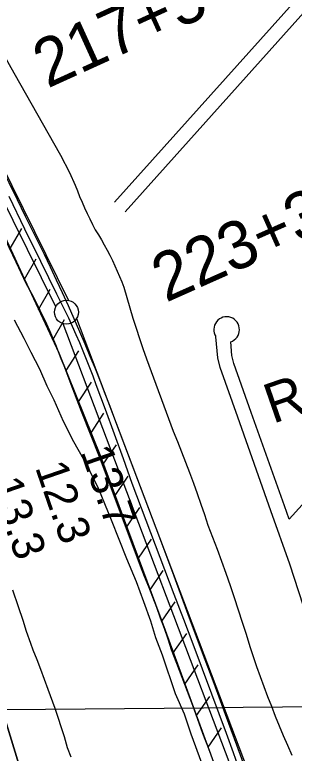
# Model space of a CAD drawing. Extents: x 3625074 to 3663148, y 511451 to 537151.
# Drawn here: x 3633164 to 3633748, y 528929 to 530470 of the extents above; entities that cross this region are included whole.
import ezdxf

# ---------------------------------------------------------------- set-up
doc = ezdxf.new("R2010")
doc.units = 0
for name, color, linetype in [('V-FLOD-BASE', 7, 'Continuous'), ('V-GRID-MAJR', 7, 'Continuous'), ('V-LEVE-TOET', 7, 'Continuous'), ('V-RIVR-RANG', 7, 'Continuous'), ('V-RIVR-RANG-IDEN', 7, 'Continuous'), ('V-ROAD-CNTR', 7, 'Continuous'), ('V-RRAP-FSHR', 7, 'Continuous'), ('V-SITE-VEGE', 7, 'Continuous'), ('V-SURV-IDEN', 7, 'Continuous'), ('V-SURV-LINE', 7, 'Continuous'), ('V-TOPO-DPTH', 7, 'Continuous'), ('V-TOPO-MINR', 7, 'Continuous')]:
    doc.layers.add(name, color=color, linetype=linetype)

msp = doc.modelspace()

# ---------------------------------------------------------------- linework, layer by layer
at = {"layer": 'V-FLOD-BASE'}
msp.add_lwpolyline([(3633635.4, 528887.9), (3633620.8, 528929.1), (3633606, 528970.1), (3633590.9, 529011.1), (3633575.7, 529051.9), (3633556.3, 529104), (3633536.8, 529155.9), (3633517.1, 529207.8), (3633497.2, 529259.7), (3633409.4, 529491.3), (3633391.1, 529543.1), (3633372.5, 529594.7), (3633353.6, 529646.2), (3633334.4, 529697.6), (3633327.9, 529715.3), (3633321.2, 529732.8), (3633314.3, 529750.3), (3633307.2, 529767.7), (3633299.9, 529785), (3633292.4, 529802.2), (3633284.7, 529819.3), (3633276.8, 529836.4), (3633268.6, 529853.3), (3633260.3, 529870.1), (3633251.8, 529886.9), (3633218.7, 529954.8), (3633185.5, 530022.7), (3633152.3, 530090.5)], dxfattribs=at)
at = {"layer": 'V-GRID-MAJR'}
msp.add_spline([(3629187.6, 528981.4), (3634465.5, 529032.5), (3639743.5, 529084.3), (3645021.4, 529136.9)], degree=3, dxfattribs=at)
at = {"layer": 'V-LEVE-TOET'}
for points in [[(3632616.5, 531204.5), (3632687.2, 531083.7), (3632815, 530885.9), (3632945, 530696), (3633098.7, 530460.9), (3633162.2, 530348.5), (3633259.8, 530177.1), (3633278.3, 530140.5)], [(3633278.3, 530140.5), (3633290.5, 530114.5), (3633295, 530102.4), (3633299.7, 530090.5), (3633304.6, 530078.7), (3633309.7, 530067), (3633315.1, 530055.3), (3633320.6, 530043.8), (3633326.4, 530032.3), (3633332.4, 530021), (3633338.8, 530010.6), (3633345, 530000.1), (3633351.1, 529989.5), (3633356.9, 529978.8), (3633362.5, 529968), (3633368, 529957), (3633373.2, 529946), (3633378.3, 529934.9), (3633383.1, 529923.7), (3633387.8, 529912.4), (3633392.2, 529901), (3633398.2, 529879.6), (3633404.5, 529858.1), (3633410.9, 529836.8), (3633417.7, 529815.5), (3633424.6, 529794.3), (3633431.8, 529773.2), (3633439.2, 529752.1), (3633495.2, 529600.5), (3633504, 529579.1), (3633512.6, 529557.5), (3633521, 529535.9), (3633529.2, 529514.2), (3633537.2, 529492.5), (3633545, 529470.6), (3633552.6, 529448.7), (3633560.1, 529426.8), (3633567.3, 529404.7), (3633577, 529379.7), (3633586.5, 529354.6), (3633595.7, 529329.4), (3633604.8, 529304.2), (3633613.7, 529278.8), (3633622.4, 529253.4), (3633630.9, 529228), (3633639.2, 529202.5), (3633647.3, 529176.9), (3633655.2, 529151.2), (3633662.1, 529130.3), (3633669.3, 529109.4), (3633676.7, 529088.6), (3633684.2, 529067.9), (3633692, 529047.2), (3633700, 529026.7), (3633708.1, 529006.2), (3633716.5, 528985.7), (3633725, 528965.4), (3633733.8, 528945.1), (3633742.7, 528924.9)], [(3633145.1, 529999.3), (3633166.4, 529954.4), (3633187.5, 529909.5), (3633195.1, 529895.7), (3633202.5, 529881.7), (3633209.7, 529867.7), (3633216.8, 529853.6), (3633223.6, 529839.4), (3633230.3, 529825.1), (3633236.7, 529810.7), (3633243, 529796.3), (3633249.1, 529781.7), (3633255, 529767.1), (3633260.7, 529752.4), (3633266.3, 529737.7), (3633284.6, 529690.1), (3633303.1, 529642.6), (3633321.8, 529595.1), (3633340.7, 529547.7), (3633425.9, 529319.8), (3633434.7, 529298.3), (3633443.4, 529276.7), (3633451.8, 529255), (3633460, 529233.2), (3633468, 529211.3), (3633475.9, 529189.4), (3633483.5, 529167.4), (3633490.9, 529145.4), (3633502.2, 529116.4), (3633513.4, 529087.4), (3633524.4, 529058.4), (3633535.3, 529029.2), (3633545.9, 529000), (3633556.4, 528970.8), (3633569.9, 528934.7), (3633583.2, 528898.4)]]:
    msp.add_lwpolyline(points, dxfattribs=at)
at = {"layer": 'V-ROAD-CNTR'}
for points in [[(3634277.2, 531085.3), (3634196.4, 531004.2), (3633969.5, 530745.6), (3633805.6, 530561.8), (3633372.1, 530079)], [(3634298.5, 531064.2), (3634218.3, 530983.7), (3633991.9, 530725.8), (3633828, 530541.8), (3633394.4, 530058.9)], [(3632954.6, 530478.6), (3632986.9, 530429.9), (3632995.4, 530416.7), (3633003.7, 530403.4), (3633011.8, 530390), (3633019.8, 530376.5), (3633027.5, 530362.9), (3633035, 530349.2), (3633042.4, 530335.3), (3633049.6, 530321.4), (3633056.5, 530307.4), (3633063.3, 530293.2), (3633081.4, 530258.7), (3633099.3, 530224.1), (3633117, 530189.3), (3633134.5, 530154.5), (3633151.8, 530119.6), (3633168.9, 530084.6), (3633185.9, 530049.5), (3633199.3, 530023.2), (3633212.5, 529996.7), (3633225.5, 529970.2), (3633238.3, 529943.5), (3633250.9, 529916.8)], [(3633737, 529417.3), (3633885.4, 529580.6), (3634170.4, 529898.3), (3634411.1, 530173.1), (3634609.2, 530397.3), (3634634.5, 530427.7), (3634669.3, 530458.2)], [(3633250.9, 529916.8), (3633263.3, 529890), (3633275.5, 529863), (3633287.4, 529836), (3633299.2, 529808.9), (3633310.3, 529783.1), (3633321.2, 529757.3), (3633331.9, 529731.4), (3633342.3, 529705.4), (3633352.6, 529679.3), (3633362.6, 529653.1), (3633372.4, 529626.8), (3633382, 529600.5), (3633466.1, 529378.7), (3633496.1, 529299), (3633525.9, 529219.1), (3633555.4, 529139.1)], [(3633810.1, 529165.1), (3633776, 529207.7), (3633738.3, 529323), (3633699, 529434.8), (3633629.9, 529629.9), (3633592.8, 529733.6), (3633587.9, 529753.6), (3633584.2, 529798)], [(3633737, 529417.3), (3633727.3, 529444.8), (3633658.1, 529640), (3633621.6, 529742.3), (3633617.6, 529758.5), (3633615.2, 529787.3)], [(3633555.4, 529139.1), (3633579.6, 529074.8), (3633603.6, 529010.4), (3633627.4, 528946), (3633650.9, 528881.4), (3633670.7, 528827.1), (3633690.7, 528772.9), (3633710.9, 528718.8), (3633731.3, 528664.7), (3633798, 528489.3)]]:
    msp.add_lwpolyline(points, dxfattribs=at)
msp.add_arc((3633606.6, 529812.7), 26.8, 288.6193, 213.12, dxfattribs=at)
at = {"layer": 'V-RRAP-FSHR'}
for p, q in [((3633154.7, 529981.8), (3633179.2, 530024)), ((3633184.2, 529918.3), (3633208.7, 529960.6)), ((3633214, 529855), (3633238.3, 529897.3)), ((3633243.8, 529791.6), (3633268.1, 529834)), ((3633271.4, 529727.3), (3633298.1, 529768.2)), ((3633297.4, 529662.3), (3633324.1, 529703.2)), ((3633323.4, 529597.3), (3633350.2, 529638.2)), ((3633349, 529532.2), (3633376.8, 529572.4)), ((3633373.5, 529466.6), (3633401.2, 529506.8)), ((3633397.9, 529401), (3633425.6, 529441.2)), ((3633422.3, 529335.4), (3633450, 529375.6)), ((3633446.7, 529269.8), (3633474.4, 529310)), ((3633471.1, 529204.2), (3633498.9, 529244.4)), ((3633495.3, 529138.5), (3633523.3, 529178.6)), ((3633519.5, 529072.8), (3633547.4, 529112.9)), ((3633543.6, 529007.1), (3633571.5, 529047.1)), ((3633567.7, 528941.3), (3633595.6, 528981.4))]:
    msp.add_line(p, q, dxfattribs=at)
msp.add_lwpolyline([(3631673.9, 532278.1), (3631870.7, 531995.4), (3632026.6, 531760.3), (3632223.6, 531470.9), (3632511.5, 531032.6), (3632750.5, 530684.2), (3632899.2, 530467.4), (3632993.3, 530316.6), (3633085.4, 530131), (3633184.5, 529917.7), (3633256.5, 529764.5), (3633343, 529548.3), (3633478.2, 529185.2), (3633576.4, 528917.5), (3633718.3, 528535.8), (3633831.8, 528240.8)], dxfattribs=at)
at = {"layer": 'V-SITE-VEGE'}
for points in [[(3633162.6, 529833.5), (3633182.9, 529795.1), (3633198, 529766), (3633215.7, 529731), (3633231.1, 529695.7), (3633245.8, 529665.9), (3633265.3, 529621.4), (3633286.8, 529579.2), (3633307.9, 529542.7), (3633324.5, 529510.5), (3633338.8, 529480.2), (3633365.8, 529416), (3633381.4, 529375.3), (3633397.6, 529334.8), (3633417.8, 529286.9), (3633433, 529245.2), (3633447.4, 529204.8), (3633458.4, 529170.4), (3633472, 529134.1), (3633499.1, 529053.1), (3633517.6, 529010.5), (3633531.6, 528969.3), (3633554.1, 528908.6)], [(3633181.6, 529205.8), (3633172.2, 529234.3), (3633159.9, 529268.9)], [(3633282.2, 528920.2), (3633274.4, 528940.1), (3633268, 528963.1), (3633248.6, 529021.7), (3633234, 529061.5), (3633218.9, 529103.3), (3633211.3, 529123.5), (3633202.7, 529143.4), (3633197.8, 529157.4), (3633188.8, 529183), (3633181.6, 529205.8)]]:
    msp.add_lwpolyline(points, dxfattribs=at)
at = {"layer": 'V-SURV-LINE'}
for points in [[(3633038.9, 530353.6), (3633276.6, 529873.6)], [(3633249.7, 529860.3), (3633012, 530340.3)], [(3633293.1, 529835.7), (3633873.2, 528306.7)], [(3633845.2, 528296), (3633265.1, 529825)]]:
    msp.add_lwpolyline(points, dxfattribs=at)
msp.add_circle((3633272, 529849), 25, dxfattribs=at)
at = {"layer": 'V-TOPO-DPTH'}
msp.add_lwpolyline([(3632557.7, 530580.1), (3632709.3, 530264.8), (3632714.1, 530254.5), (3632718.7, 530244.1), (3632723.1, 530233.6), (3632727.3, 530223.1), (3632798.1, 530038.4), (3632836.9, 529935.2), (3632874.6, 529831.6), (3632910.8, 529727.4), (3632946.1, 529622.9), (3633023.7, 529386.9), (3633031.2, 529364), (3633038.5, 529341.1), (3633045.8, 529318.1), (3633052.9, 529295.1), (3633238.3, 528691.6)], dxfattribs=at)
at = {"layer": 'V-TOPO-MINR'}
msp.add_lwpolyline([(3633238.3, 528691.6), (3633052.9, 529295.1), (3633045.8, 529318.1), (3633038.5, 529341.1), (3633031.2, 529364), (3633023.7, 529386.9), (3632946.1, 529622.9), (3632910.8, 529727.4), (3632874.6, 529831.6), (3632836.9, 529935.2), (3632798.1, 530038.4), (3632727.3, 530223.1), (3632723.1, 530233.6), (3632718.7, 530244.1), (3632714.1, 530254.5), (3632709.3, 530264.8), (3632557.7, 530580.1)], dxfattribs=at)

# ---------------------------------------------------------------- texts
at = {"layer": 'V-RIVR-RANG'}
for s, p in [('13.7', (3633300.7, 529558)), ('12.3', (3633206.2, 529525.2)), ('13.3', (3633111.8, 529492.3))]:
    msp.add_text(s, height=67, rotation=289.0383, dxfattribs=at).set_placement(p)
at = {"layer": 'V-RIVR-RANG-IDEN'}
msp.add_text('R-111.1', height=83, rotation=19.1808, dxfattribs=at).set_placement((3633703, 529615.8))
at = {"layer": 'V-SURV-IDEN'}
for s, rotation, p in [('217+54.8', 24.4711, (3633232.7, 530315.6)), ('223+30.4', 24.0534, (3633479.8, 529868.6))]:
    msp.add_text(s, height=100, rotation=rotation, dxfattribs=at).set_placement(p)

doc.saveas('drawing.dxf')
